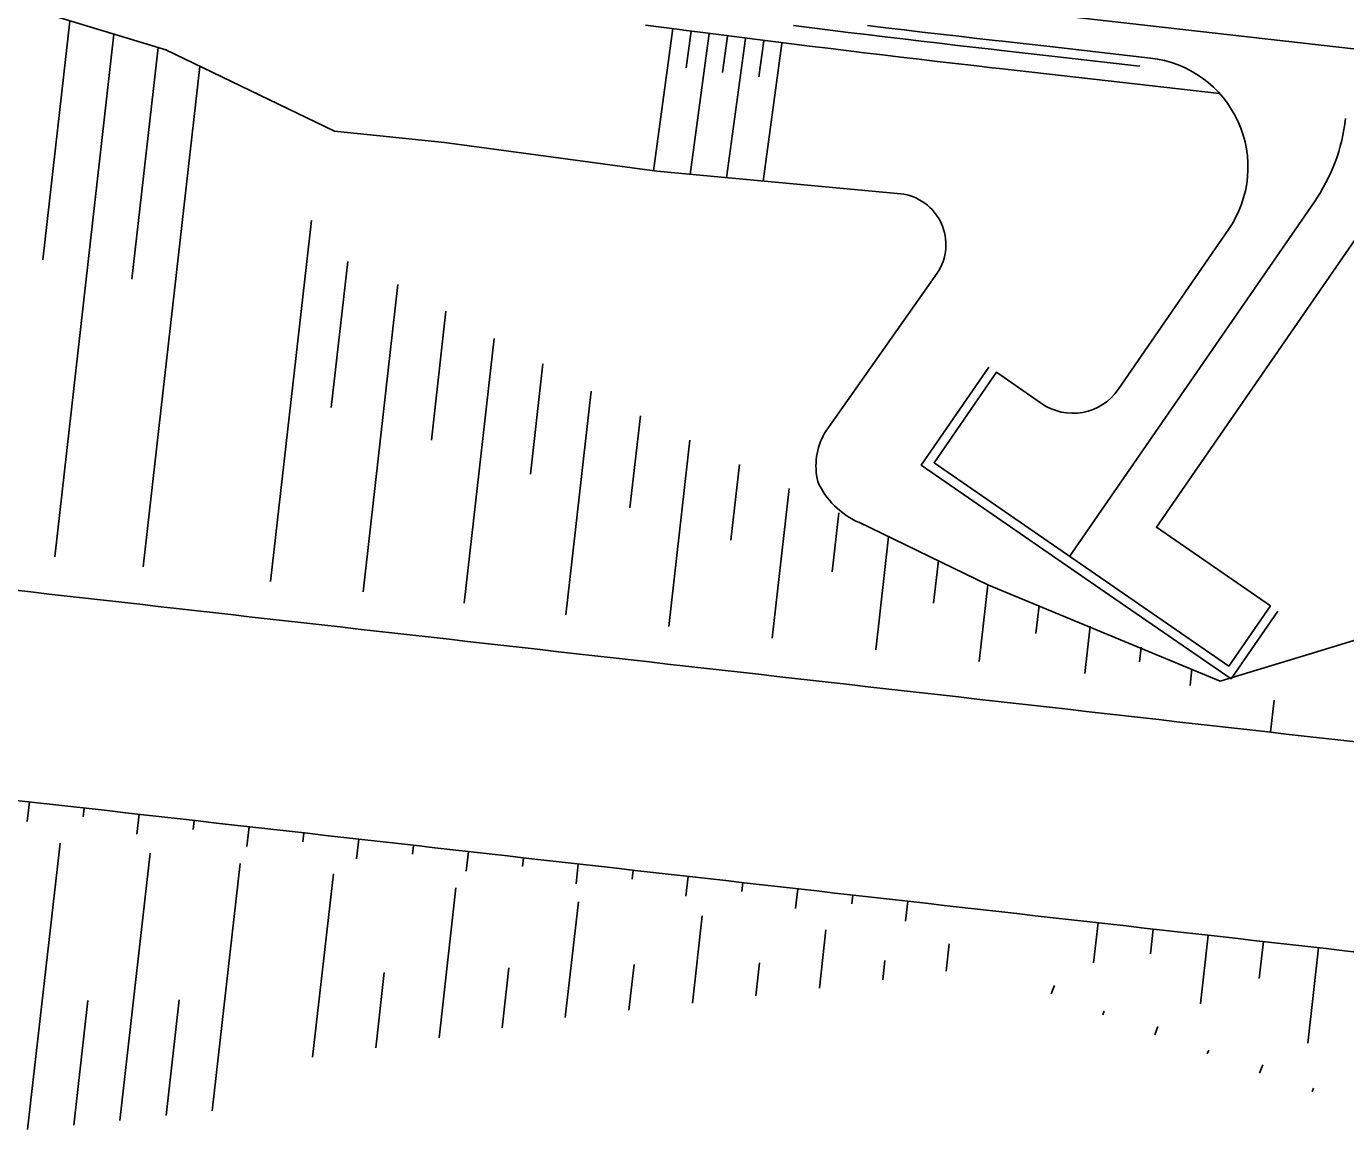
# Model space of a CAD drawing. Extents: x -552278 to -547230, y -1151007 to -1148251.
# Drawn here: x -551680.3 to -551608.3, y -1148658.4 to -1148598.1 of the extents above; entities that cross this region are included whole.
import ezdxf

# ---------------------------------------------------------------- set-up
doc = ezdxf.new("R2010")
doc.units = 0
doc.layers.add('u_trat navrh', color=7, linetype='Continuous')

msp = doc.modelspace()

# ---------------------------------------------------------------- linework, layer by layer
at = {"layer": 'u_trat navrh'}
for p, q in [((-551677.947, -1148597.809), (-551679.424, -1148610.857)), ((-551645.012, -1148598.226), (-551646.067, -1148605.995)), ((-551644.021, -1148598.361), (-551644.294, -1148600.372)), ((-551675.542, -1148598.536), (-551678.773, -1148627.083)), ((-551643.03, -1148598.495), (-551644.075, -1148606.186)), ((-551642.039, -1148598.63), (-551642.309, -1148600.619)), ((-551641.048, -1148598.764), (-551642.082, -1148606.37)), ((-551640.057, -1148598.899), (-551640.325, -1148600.865)), ((-551639.067, -1148599.034), (-551640.088, -1148606.554)), ((-551673.136, -1148599.262), (-551674.568, -1148611.907)), ((-551670.848, -1148600.288), (-551673.943, -1148627.629)), ((-551664.761, -1148608.699), (-551666.993, -1148628.416)), ((-551662.773, -1148610.951), (-551663.675, -1148618.923)), ((-551660.038, -1148612.193), (-551661.939, -1148628.988)), ((-551657.409, -1148613.663), (-551658.206, -1148620.7)), ((-551654.784, -1148615.145), (-551656.422, -1148629.613)), ((-551652.113, -1148616.543), (-551652.795, -1148622.567)), ((-551649.488, -1148618.024), (-551650.871, -1148630.241)), ((-551646.792, -1148619.374), (-551647.362, -1148624.407)), ((-551644.089, -1148620.71), (-551645.24, -1148630.879)), ((-551641.38, -1148622.034), (-551641.847, -1148626.158)), ((-551638.668, -1148623.353), (-551639.593, -1148631.518)), ((-551635.955, -1148624.668), (-551636.32, -1148627.894)), ((-551633.239, -1148625.977), (-551633.938, -1148632.158)), ((-551630.518, -1148627.276), (-551630.783, -1148629.617)), ((-551627.814, -1148628.607), (-551628.288, -1148632.797)), ((-551625.019, -1148629.737), (-551625.191, -1148631.261)), ((-551622.224, -1148630.864), (-551622.517, -1148633.451)), ((-551619.437, -1148632.015), (-551619.527, -1148632.808)), ((-551616.666, -1148633.204), (-551616.767, -1148634.102)), ((-551612.377, -1148636.66), (-551612.178, -1148634.908)), ((-551680.16, -1148640.46), (-551680.282, -1148641.54)), ((-551677.162, -1148640.799), (-551677.217, -1148641.285)), ((-551674.164, -1148641.139), (-551674.286, -1148642.218)), ((-551671.166, -1148641.478), (-551671.221, -1148641.964)), ((-551668.168, -1148641.817), (-551668.291, -1148642.897)), ((-551665.17, -1148642.157), (-551665.225, -1148642.643)), ((-551680.261, -1148658.364), (-551678.489, -1148642.711)), ((-551662.172, -1148642.496), (-551662.295, -1148643.576)), ((-551659.175, -1148642.836), (-551659.23, -1148643.321)), ((-551675.216, -1148657.857), (-551673.564, -1148643.268)), ((-551670.172, -1148657.335), (-551668.642, -1148643.825)), ((-551656.177, -1148643.175), (-551656.299, -1148644.254)), ((-551653.179, -1148643.514), (-551653.234, -1148644)), ((-551664.694, -1148654.411), (-551663.561, -1148644.401)), ((-551650.181, -1148643.854), (-551650.303, -1148644.933)), ((-551647.183, -1148644.193), (-551647.238, -1148644.679)), ((-551644.185, -1148644.532), (-551644.307, -1148645.612)), ((-551657.79, -1148653.348), (-551656.863, -1148645.159)), ((-551641.187, -1148644.872), (-551641.242, -1148645.357)), ((-551638.189, -1148645.211), (-551638.311, -1148646.291)), ((-551650.891, -1148652.248), (-551650.174, -1148645.916)), ((-551635.191, -1148645.55), (-551635.246, -1148646.036)), ((-551632.193, -1148645.89), (-551632.316, -1148646.969)), ((-551643.952, -1148651.452), (-551643.412, -1148646.681)), ((-551621.797, -1148647.067), (-551622.045, -1148649.255)), ((-551618.785, -1148647.408), (-551618.939, -1148648.763)), ((-551637.014, -1148650.633), (-551636.654, -1148647.446)), ((-551615.773, -1148647.748), (-551616.198, -1148651.499)), ((-551612.762, -1148648.089), (-551612.99, -1148650.107)), ((-551630.089, -1148649.717), (-551629.918, -1148648.209)), ((-551609.75, -1148648.43), (-551610.34, -1148653.644)), ((-551654.341, -1148652.797), (-551653.971, -1148649.53)), ((-551647.423, -1148651.843), (-551647.14, -1148649.348)), ((-551640.482, -1148651.051), (-551640.279, -1148649.257)), ((-551633.551, -1148650.176), (-551633.432, -1148649.119)), ((-551661.241, -1148653.889), (-551660.777, -1148649.79)), ((-551624.356, -1148650.942), (-551624.17, -1148650.489)), ((-551677.737, -1148658.123), (-551676.967, -1148651.313)), ((-551672.694, -1148657.591), (-551671.979, -1148651.271)), ((-551621.538, -1148652.1), (-551621.457, -1148651.895)), ((-551618.69, -1148653.184), (-551618.521, -1148652.724)), ((-551615.829, -1148654.233), (-551615.753, -1148654.026)), ((-551612.968, -1148655.282), (-551612.8, -1148654.822)), ((-551610.098, -1148656.305), (-551610.028, -1148656.095))]:
    msp.add_line(p, q, dxfattribs=at)
for points in [[(-551764.703, -1148582.855), (-551750.806, -1148584.608), (-551741.167, -1148586.278), (-551734.732, -1148587.217), (-551725.836, -1148588.646), (-551719.109, -1148589.645), (-551709.538, -1148591.365), (-551702.039, -1148592.709), (-551693.288, -1148594.499), (-551687.105, -1148595.51), (-551679.033, -1148597.481), (-551672.708, -1148599.392), (-551663.503, -1148603.828), (-551657.487, -1148604.444)], [(-551626.816, -1148597.177), (-551558.317, -1148604.931)], [(-551646.504, -1148598.029), (-551645.509, -1148598.161), (-551644.515, -1148598.291), (-551644.442, -1148598.301), (-551643.52, -1148598.421), (-551642.525, -1148598.55), (-551641.53, -1148598.677), (-551640.534, -1148598.804), (-551639.539, -1148598.93), (-551638.544, -1148599.054), (-551637.548, -1148599.178), (-551636.552, -1148599.301), (-551635.556, -1148599.423), (-551634.561, -1148599.543), (-551633.564, -1148599.663), (-551632.568, -1148599.782), (-551631.572, -1148599.9), (-551630.575, -1148600.016), (-551629.579, -1148600.132), (-551628.582, -1148600.247), (-551627.585, -1148600.361), (-551627.182, -1148600.406), (-551624.603, -1148600.698), (-551619.635, -1148601.261), (-551615.159, -1148601.767)], [(-551619.522, -1148600.267), (-551619.522, -1148600.267), (-551624.491, -1148599.705), (-551627.07, -1148599.413), (-551627.473, -1148599.367), (-551628.469, -1148599.253), (-551629.464, -1148599.139), (-551630.46, -1148599.023), (-551631.455, -1148598.906), (-551632.45, -1148598.789), (-551633.446, -1148598.67), (-551634.441, -1148598.551), (-551635.436, -1148598.43), (-551636.431, -1148598.308), (-551637.425, -1148598.186), (-551638.42, -1148598.062)], [(-551634.381, -1148598.054), (-551633.386, -1148598.174), (-551632.391, -1148598.292), (-551631.397, -1148598.41), (-551630.402, -1148598.526), (-551629.407, -1148598.642), (-551628.411, -1148598.757), (-551627.416, -1148598.87), (-551627.013, -1148598.916), (-551624.435, -1148599.208), (-551618.933, -1148599.83)], [(-551657.487, -1148604.444), (-551645.891, -1148606.019), (-551632.575, -1148607.246)], [(-551604.259, -1148604.68), (-551618.605, -1148625.463), (-551612.384, -1148629.757), (-551614.656, -1148633.049), (-551620.878, -1148628.754), (-551630.753, -1148621.937), (-551627.345, -1148616.999), (-551624.876, -1148618.704)], [(-551623.347, -1148627.05), (-551609.98, -1148607.687)], [(-551620.703, -1148617.939), (-551614.671, -1148609.201)], [(-551630.58, -1148611.583), (-551630.58, -1148611.583), (-551636.73, -1148620.318)], [(-551634.869, -1148625.192), (-551627.814, -1148628.607), (-551615.134, -1148633.86), (-551610.272, -1148632.386), (-551607.397, -1148631.515), (-551595.644, -1148613.354)], [(-551611.972, -1148630.041), (-551614.529, -1148633.745), (-551621.162, -1148629.166), (-551631.449, -1148622.065), (-551627.756, -1148616.715)], [(-551681.078, -1148628.883), (-551680.084, -1148628.996), (-551679.091, -1148629.108), (-551678.097, -1148629.221), (-551677.103, -1148629.333), (-551676.11, -1148629.446), (-551675.116, -1148629.558), (-551674.122, -1148629.671), (-551673.129, -1148629.783), (-551672.135, -1148629.896), (-551671.141, -1148630.008), (-551670.148, -1148630.121), (-551669.154, -1148630.233), (-551668.16, -1148630.346), (-551667.167, -1148630.458), (-551666.173, -1148630.57), (-551665.179, -1148630.683), (-551664.186, -1148630.795), (-551663.192, -1148630.908), (-551662.198, -1148631.02), (-551661.205, -1148631.133), (-551660.211, -1148631.245), (-551659.217, -1148631.358), (-551658.224, -1148631.47), (-551657.23, -1148631.583), (-551656.237, -1148631.695), (-551655.243, -1148631.808), (-551654.249, -1148631.92), (-551653.256, -1148632.033), (-551652.262, -1148632.145), (-551651.268, -1148632.258), (-551650.275, -1148632.37), (-551649.281, -1148632.483), (-551648.287, -1148632.595), (-551647.294, -1148632.708), (-551646.3, -1148632.82), (-551645.306, -1148632.933), (-551644.313, -1148633.045), (-551643.319, -1148633.158), (-551642.325, -1148633.27), (-551641.332, -1148633.382), (-551640.338, -1148633.495), (-551639.344, -1148633.607), (-551638.351, -1148633.72), (-551637.357, -1148633.832), (-551636.363, -1148633.945), (-551635.37, -1148634.057), (-551634.376, -1148634.17), (-551633.382, -1148634.282), (-551632.389, -1148634.395), (-551631.395, -1148634.507), (-551630.402, -1148634.62), (-551629.408, -1148634.732), (-551628.414, -1148634.845), (-551627.421, -1148634.957), (-551626.427, -1148635.07), (-551625.433, -1148635.182), (-551624.44, -1148635.295), (-551623.446, -1148635.407), (-551622.452, -1148635.52), (-551621.459, -1148635.632), (-551620.465, -1148635.745), (-551619.471, -1148635.857), (-551618.478, -1148635.97), (-551617.484, -1148636.082), (-551616.49, -1148636.194), (-551615.497, -1148636.307), (-551614.503, -1148636.419), (-551613.509, -1148636.532), (-551612.516, -1148636.644), (-551611.522, -1148636.757), (-551610.528, -1148636.869), (-551609.535, -1148636.982), (-551608.541, -1148637.094), (-551607.547, -1148637.207)], [(-551680.878, -1148640.379), (-551679.884, -1148640.491), (-551678.89, -1148640.604), (-551677.897, -1148640.716), (-551676.903, -1148640.829), (-551675.909, -1148640.941), (-551674.916, -1148641.054), (-551673.922, -1148641.166), (-551672.929, -1148641.279), (-551671.935, -1148641.391), (-551670.941, -1148641.504), (-551669.948, -1148641.616), (-551668.954, -1148641.729), (-551667.96, -1148641.841), (-551666.967, -1148641.953), (-551665.973, -1148642.066), (-551664.979, -1148642.178), (-551663.986, -1148642.291), (-551662.992, -1148642.403), (-551661.998, -1148642.516), (-551661.005, -1148642.628), (-551660.011, -1148642.741), (-551659.017, -1148642.853), (-551658.024, -1148642.966), (-551657.03, -1148643.078), (-551656.036, -1148643.191), (-551655.043, -1148643.303), (-551654.049, -1148643.416), (-551653.055, -1148643.528), (-551652.062, -1148643.641), (-551651.068, -1148643.753), (-551650.074, -1148643.866), (-551649.081, -1148643.978), (-551648.087, -1148644.091), (-551647.094, -1148644.203), (-551646.1, -1148644.316), (-551645.106, -1148644.428), (-551644.113, -1148644.54), (-551643.119, -1148644.653), (-551642.125, -1148644.765), (-551641.132, -1148644.878), (-551640.138, -1148644.99), (-551639.144, -1148645.103), (-551638.151, -1148645.215), (-551637.157, -1148645.328), (-551636.163, -1148645.44), (-551635.17, -1148645.553), (-551634.176, -1148645.665), (-551633.182, -1148645.778), (-551632.189, -1148645.89), (-551631.195, -1148646.003), (-551630.201, -1148646.115), (-551629.208, -1148646.228), (-551628.214, -1148646.34), (-551627.22, -1148646.453), (-551626.227, -1148646.565), (-551625.233, -1148646.678), (-551624.239, -1148646.79), (-551623.246, -1148646.903), (-551622.252, -1148647.015), (-551621.259, -1148647.128), (-551620.265, -1148647.24), (-551619.271, -1148647.352), (-551618.278, -1148647.465), (-551617.284, -1148647.577), (-551616.29, -1148647.69), (-551615.297, -1148647.802), (-551614.303, -1148647.915), (-551613.309, -1148648.027), (-551612.316, -1148648.14), (-551611.322, -1148648.252), (-551610.328, -1148648.365), (-551609.335, -1148648.477), (-551608.341, -1148648.59), (-551607.347, -1148648.702)]]:
    msp.add_lwpolyline(points, dxfattribs=at)
for centre, radius, start, end in [((-551619.608, -1148605.792), 6, 325.382, 83.54171), ((-551618.21, -1148602.006), 10, 325.382, 353.54171), ((-551632.9, -1148610.023), 2.795, 326.07944, 83.33096), ((-551623.172, -1148616.235), 3, 235.382, 325.382), ((-551633.487, -1148622.13), 3.715, 150.80808, 192.92172), ((-551633.091, -1148621.169), 4.399, 204.033, 246.14664)]:
    msp.add_arc(centre, radius, start, end, dxfattribs=at)

doc.saveas('drawing.dxf')
